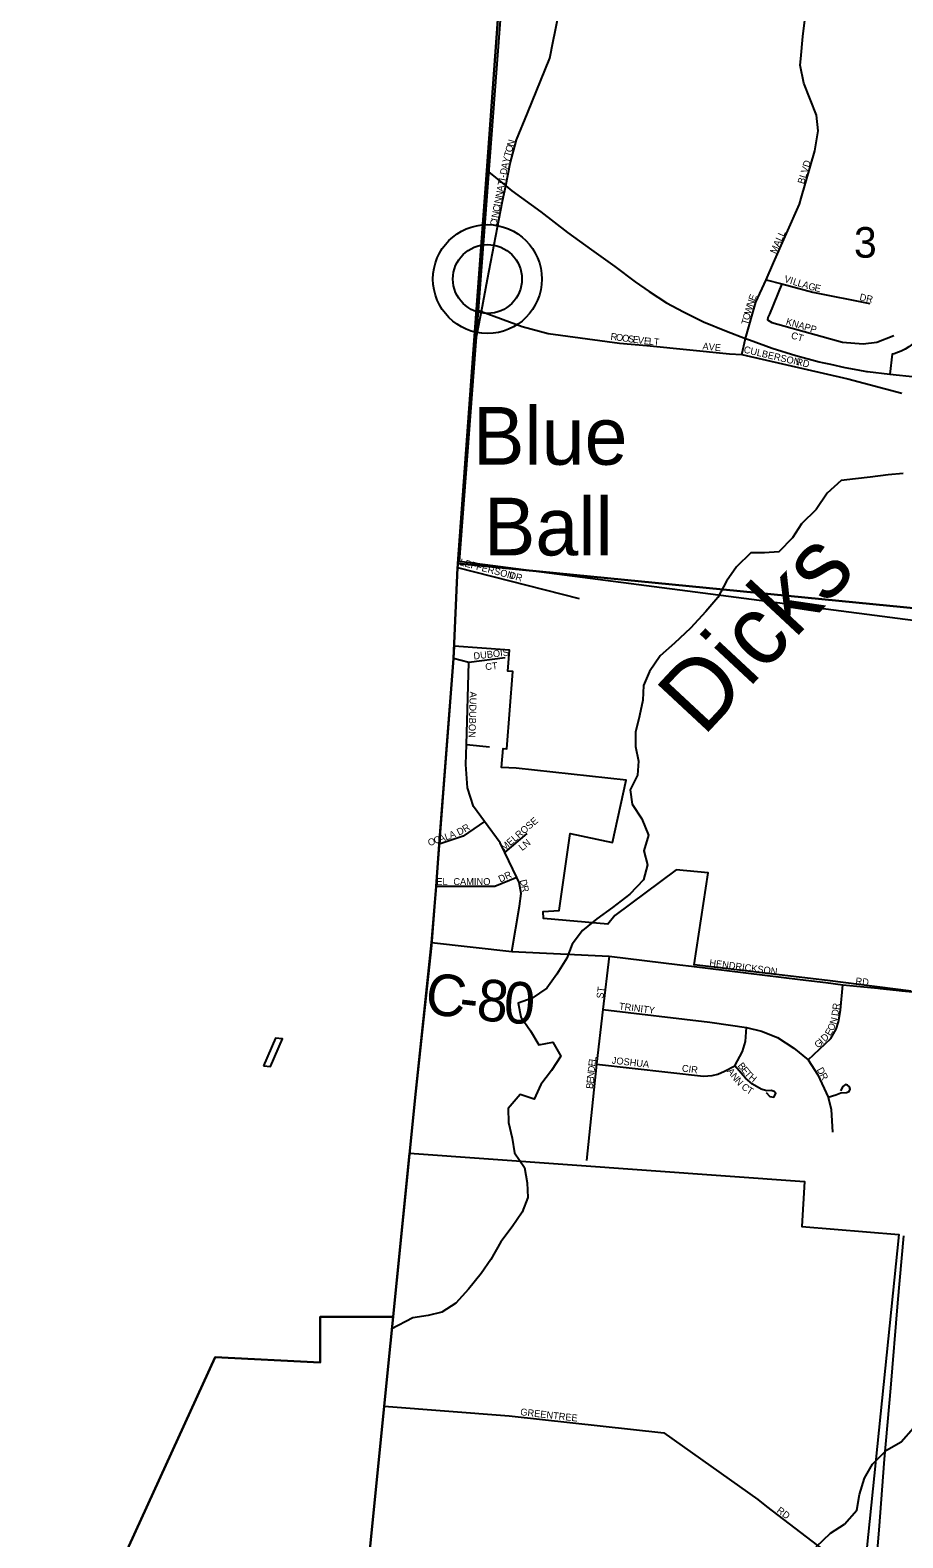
# Model space of a CAD drawing. Extents: x 1310247 to 1664935, y 284496 to 704931.
# Drawn here: x 1446932 to 1453230, y 540403 to 551290 of the extents above; entities that cross this region are included whole.
import ezdxf

# ---------------------------------------------------------------- set-up
doc = ezdxf.new("R2010")
doc.units = 0
for name, color, linetype in [('GM_P_State_Location', 7, 'Continuous'), ('GM_X_Adjacent_County', 7, 'Continuous'), ('GM_X_Adjacent_County_Text', 7, 'Continuous'), ('GM_X_Corporation_Text', 7, 'Continuous'), ('GM_X_County', 7, 'Continuous'), ('GM_X_County_Road_Text', 7, 'Continuous'), ('GM_X_Interstate_Route', 7, 'Continuous'), ('GM_X_Interstate_Shield', 7, 'Continuous'), ('GM_X_Major_Lake_Text', 7, 'Continuous'), ('GM_X_Major_River_Text', 7, 'Continuous'), ('GM_X_Minor_Lake_Text', 7, 'Continuous'), ('GM_X_Minor_River_Text', 7, 'Continuous'), ('GM_X_Rail_Line', 7, 'Continuous'), ('GM_X_State_Location', 7, 'Continuous'), ('GM_X_State_Shield', 7, 'Continuous'), ('GM_X_Township', 7, 'Continuous'), ('GM_X_Township_Road', 7, 'Continuous'), ('GM_X_Unincorporated', 7, 'Continuous'), ('GM_X_US_Location', 7, 'Continuous'), ('GM_X_US_Route', 7, 'Continuous')]:
    doc.layers.add(name, color=color, linetype=linetype)

msp = doc.modelspace()

# ---------------------------------------------------------------- linework, layer by layer
at = {"layer": 'GM_X_Adjacent_County'}
for points in [[(1471797, 544952), (1467963, 545563), (1466370, 545833), (1463189, 546146), (1455429, 546908), (1453603, 547087), (1450019, 547439), (1450130, 548952), (1450153, 549272), (1450227, 550277), (1450324, 551600), (1450376, 552147), (1450424, 552655), (1450522, 553719), (1450665, 555273), (1450734, 556022), (1450803, 556777), (1450871, 557517), (1450909, 557926), (1450933, 558176), (1451172, 560613), (1451442, 563390)], [(1449150, 537980), (1449487, 541354), (1449714, 543629), (1449829, 544701), (1449861, 545107), (1449884, 545413), (1449988, 546753), (1450017, 547411), (1450018, 547427), (1450019, 547439), (1453603, 547087), (1455429, 546908), (1463189, 546146), (1466370, 545833), (1467963, 545563), (1471797, 544952), (1472976, 545094), (1473022, 545101), (1474681, 545403), (1477412, 545799), (1481346, 544841)]]:
    msp.add_lwpolyline(points, dxfattribs=at)
at = {"layer": 'GM_X_Adjacent_County_Text'}
msp.add_lwpolyline([(1450324, 551600), (1450227, 550277), (1450153, 549272), (1450130, 548952), (1450019, 547439), (1450018, 547427), (1450017, 547411), (1449988, 546753), (1449884, 545413), (1449861, 545107), (1449829, 544701), (1449714, 543629), (1449487, 541354), (1449150, 537980)], dxfattribs=at)
at = {"layer": 'GM_X_Corporation_Text'}
for points in [[(1450695, 551151), (1450774, 551545), (1450824, 551860), (1450863, 552106), (1450913, 552514), (1450924, 552700), (1450902, 552927), (1450880, 553658), (1450880, 553672), (1450878, 553736), (1450890, 553950), (1450910, 554086), (1451084, 554950), (1451129, 555173), (1451129, 555174)], [(1452094, 549064), (1452170, 549325), (1452243, 549488), (1452296, 549609), (1452484, 550033), (1452497, 550078), (1452595, 550419), (1452619, 550563), (1452607, 550677), (1452515, 550908), (1452488, 551037), (1452493, 551084), (1452508, 551245), (1452550, 551579)], [(1450130, 548952), (1450188, 549259), (1450232, 549493), (1450341, 550054), (1450364, 550167), (1450396, 550326), (1450442, 550498), (1450520, 550690), (1450683, 551087), (1450695, 551148), (1450695, 551151)], [(1452243, 549488), (1452356, 549458), (1452581, 549397), (1452991, 549316)], [(1452356, 549458), (1452268, 549239), (1452255, 549215), (1452253, 549199), (1452284, 549178), (1452795, 549038), (1452943, 549024), (1453042, 549038), (1453165, 549086)], [(1450153, 549272), (1450188, 549259), (1450483, 549151), (1450670, 549099), (1451186, 549031), (1451382, 549012)], [(1451382, 549012), (1451382, 549012), (1451979, 548954), (1452069, 548949), (1452094, 549064)], [(1452069, 548949), (1452833, 548773), (1453223, 548669)], [(1450017, 547411), (1450895, 547186)], [(1451621, 544540), (1451704, 544530), (1452488, 544435), (1452674, 544414), (1452797, 544396), (1453050, 544372)], [(1449487, 541354), (1450388, 541283), (1451506, 541161), (1452183, 540680), (1452247, 540630)], [(1452247, 540630), (1453024, 540034)]]:
    msp.add_lwpolyline(points, dxfattribs=at)
at = {"layer": 'GM_X_County'}
msp.add_lwpolyline([(1450425, 552669), (1455909, 552113), (1455429, 546751), (1450030, 547454)], close=True, dxfattribs=at)
at = {"layer": 'GM_X_County_Road_Text'}
for points in [[(1449829, 544701), (1450407, 544638), (1451110, 544603), (1451621, 544540)], [(1453050, 544372), (1453065, 544371), (1453204, 544355)], [(1453204, 544355), (1453223, 544352), (1453357, 544341), (1453462, 544327)]]:
    msp.add_lwpolyline(points, dxfattribs=at)
at = {"layer": 'GM_X_Interstate_Shield'}
for points in [[(1450227, 550277), (1450364, 550167), (1450409, 550130), (1450617, 549978), (1450809, 549830), (1450982, 549704), (1451151, 549583), (1451297, 549472), (1451398, 549403), (1451525, 549321), (1451646, 549256), (1451792, 549183), (1451956, 549116), (1452094, 549064), (1452122, 549053), (1452287, 548994), (1452458, 548941), (1452627, 548896), (1452647, 548891), (1452708, 548877)], [(1452708, 548877), (1452810, 548854), (1452904, 548837), (1452967, 548826), (1452974, 548825)], [(1452974, 548825), (1453136, 548805), (1453322, 548786), (1453477, 548771), (1453531, 548766)]]:
    msp.add_lwpolyline(points, dxfattribs=at)
at = {"layer": 'GM_X_Major_Lake_Text'}
for points in [[(1453291, 544350), (1452685, 544428), (1451725, 544541), (1451826, 545205), (1451593, 545227), (1451152, 544897), (1451101, 544834), (1450636, 544876), (1450633, 544927), (1450749, 544933), (1450829, 545490), (1451134, 545424), (1451232, 545874), (1450440, 545961), (1450334, 545966), (1450345, 546103), (1450373, 546101), (1450415, 546659), (1450378, 546662), (1450390, 546812), (1449992, 546843), (1449988, 546753), (1449828, 544681), (1449714, 543629), (1449669, 543182), (1449551, 541998), (1449024, 541998), (1449024, 541669), (1448267, 541708), (1446932, 538783)], [(1446932, 538783), (1448267, 541708), (1449024, 541669), (1449024, 541998), (1449551, 541998), (1449669, 543182), (1452520, 542976), (1452500, 542651), (1453200, 542593), (1452946, 540097)]]:
    msp.add_lwpolyline(points, dxfattribs=at)
msp.add_lwpolyline([(1448617, 543811), (1448666, 543806), (1448754, 544006), (1448702, 544011)], close=True, dxfattribs=at)
at = {"layer": 'GM_X_Major_River_Text'}
msp.add_line((1450232, 549493), (1450232, 549493), dxfattribs=at)
at = {"layer": 'GM_X_Minor_River_Text'}
for points in [[(1453233, 548089), (1453125, 548079), (1452995, 548063), (1452889, 548051), (1452785, 548037), (1452684, 547946), (1452604, 547828), (1452498, 547725), (1452434, 547625), (1452336, 547523), (1452232, 547517), (1452132, 547515), (1452030, 547414), (1451958, 547312), (1451895, 547194), (1451809, 547093), (1451697, 546973), (1451583, 546864), (1451479, 546772), (1451401, 546660), (1451359, 546559), (1451353, 546451), (1451329, 546338), (1451301, 546222), (1451301, 546118), (1451323, 546011), (1451315, 545911), (1451261, 545805), (1451277, 545702), (1451345, 545596), (1451395, 545477), (1451361, 545363), (1451387, 545263), (1451357, 545154), (1451259, 545052), (1451134, 544956), (1451022, 544873), (1450918, 544789), (1450844, 544689), (1450806, 544588), (1450732, 544474), (1450660, 544373), (1450554, 544299)], [(1450554, 544299), (1450454, 544265), (1450474, 544165), (1450542, 544064), (1450602, 543964), (1450704, 543982), (1450762, 543882), (1450694, 543777), (1450618, 543677), (1450568, 543571), (1450468, 543605), (1450381, 543504), (1450383, 543402), (1450411, 543290), (1450427, 543183), (1450500, 543077), (1450518, 542966), (1450524, 542860), (1450482, 542754), (1450411, 542649), (1450329, 542541), (1450257, 542414), (1450187, 542312), (1450095, 542198), (1450003, 542097), (1449903, 542033), (1449803, 542009), (1449693, 541991), (1449537, 541909)], [(1452604, 540339), (1452708, 540437), (1452808, 540501), (1452898, 540604), (1452918, 540716), (1452952, 540833), (1453011, 540935), (1453113, 541037), (1453217, 541096), (1453307, 541198), (1453419, 541264), (1453525, 541270), (1453627, 541294), (1453727, 541381), (1453832, 541477), (1453906, 541579), (1453944, 541686), (1453984, 541786), (1454084, 541894), (1454122, 541997), (1454200, 542061)]]:
    msp.add_lwpolyline(points, dxfattribs=at)
at = {"layer": 'GM_X_State_Location'}
for points in [[(1450359, 546758), (1450098, 546725), (1449988, 546753)], [(1450407, 544638), (1450464, 544965), (1450475, 545056), (1450462, 545135), (1450445, 545172), (1450357, 545351), (1450323, 545421), (1450210, 545575), (1450132, 545683), (1450087, 545818), (1450076, 545987), (1450081, 546133), (1450098, 546725)], [(1450081, 546133), (1450247, 546114)], [(1450210, 545575), (1450057, 545471), (1449884, 545413)], [(1450357, 545351), (1450518, 545489)], [(1450445, 545172), (1450285, 545106), (1449861, 545107)], [(1451110, 544603), (1451065, 544219), (1451019, 543824), (1450946, 543129)], [(1452547, 543854), (1452709, 544010), (1452748, 544077), (1452766, 544129), (1452779, 544213), (1452797, 544396)], [(1451065, 544219), (1451838, 544127), (1451987, 544106), (1452101, 544089), (1452209, 544061), (1452326, 544017), (1452444, 543939), (1452547, 543854), (1452617, 543746), (1452692, 543586), (1452712, 543497), (1452723, 543333)], [(1451019, 543824), (1451790, 543737), (1451853, 543742), (1451895, 543752), (1451942, 543774), (1452017, 543812), (1452072, 543914), (1452094, 543987), (1452101, 544089)], [(1452244, 543618), (1452271, 543589), (1452298, 543586), (1452312, 543611), (1452302, 543627), (1452279, 543633), (1452247, 543631), (1452207, 543643), (1452145, 543679), (1452094, 543722), (1452017, 543812)], [(1452692, 543586), (1452745, 543602), (1452783, 543616), (1452824, 543618), (1452842, 543626), (1452850, 543643), (1452846, 543660), (1452831, 543673), (1452815, 543676), (1452796, 543662), (1452779, 543631)]]:
    msp.add_lwpolyline(points, dxfattribs=at)
at = {"layer": 'GM_X_State_Shield'}
msp.add_lwpolyline([(1453024, 540034), (1453060, 540458), (1453097, 540971), (1453144, 541483), (1453194, 542101), (1453236, 542585)], dxfattribs=at)
at = {"layer": 'GM_X_Township'}
msp.add_lwpolyline([(1449150, 537980), (1449487, 541354), (1449714, 543629), (1449829, 544701), (1449861, 545107), (1449884, 545413), (1449988, 546753), (1450017, 547411), (1450018, 547427), (1450019, 547439), (1450130, 548952), (1450153, 549272), (1450227, 550277), (1450324, 551600)], dxfattribs=at)
at = {"layer": 'GM_X_Unincorporated'}
for radius in [393, 249]:
    msp.add_circle((1450232, 549493), radius, dxfattribs=at)
at = {"layer": 'GM_X_US_Route'}
msp.add_lwpolyline([(1453870, 550202), (1453740, 550212), (1453738, 550203), (1453731, 550173), (1453696, 550031), (1453590, 549689), (1453476, 549357), (1453417, 549188), (1453416, 549185), (1453403, 549154), (1453390, 549129), (1453376, 549105), (1453351, 549073), (1453328, 549047), (1453302, 549024), (1453274, 549003), (1453247, 548987), (1453218, 548972), (1453198, 548964), (1453167, 548954), (1453153, 548950), (1453136, 548805)], dxfattribs=at)

# ---------------------------------------------------------------- texts
at = {"layer": 'GM_P_State_Location'}
for s, rotation, p in [('DUBOIS', 6.5823, (1450134, 546745)), ('CT', 6.3375, (1450219, 546668)), ('AUDUBON', 268.3406, (1450105, 546515)), ('R', 32.1379, (1450070, 545496)), ('MELROSE', 40.6013, (1450354, 545361)), ('O', 19.3343, (1449812, 545397)), ('C', 19.3343, (1449854, 545412)), ('A', 19.3343, (1449891, 545425)), ('L', 19.3343, (1449933, 545439)), ('A', 19.3343, (1449966, 545451)), ('D', 27.0165, (1450026, 545473)), ('LN', 38.6634, (1450482, 545361)), ('EL', 0, (1449863, 545117)), ('CAMINO', 0, (1449986, 545117)), ('DR', 25.2017, (1450325, 545134)), ('D', 283.1667, (1450465, 545151)), ('R', 280.8241, (1450475, 545109)), ('ST', 82.88, (1451068, 544295)), ('TRINITY', 352.875, (1451179, 544219)), ('R', 82.7683, (1452770, 544214)), ('N', 75.7676, (1452749, 544108)), ('D', 81.2287, (1452763, 544169)), ('D', 44.4099, (1452667, 543982)), ('E', 59.87, (1452707, 544024)), ('O', 65.1081, (1452727, 544059)), ('G', 44.4128, (1452620, 543935)), ('I', 44.4152, (1452651, 543966)), ('D', 84.4263, (1451005, 543762)), ('E', 83.2375, (1451009, 543805)), ('L', 81.9974, (1451013, 543840)), ('JOSHUA', 353.5403, (1451127, 543828)), ('CIR', 352.5722, (1451633, 543771)), ('B', 308.9101, (1452035, 543811)), ('E', 308.903, (1452060, 543780)), ('E', 84.4172, (1450997, 543683)), ('N', 84.4036, (1451000, 543718)), ('A', 307.7485, (1451958, 543772)), ('N', 308.4496, (1451985, 543736)), ('N', 310.8272, (1452014, 543700)), ('T', 311.2999, (1452083, 543751)), ('H', 320.6727, (1452113, 543719)), ('D', 298.8041, (1452607, 543784)), ('R', 296.9669, (1452628, 543745)), ('B', 84.4054, (1450993, 543643)), ('C', 321.1898, (1452060, 543651)), ('T', 329.5992, (1452097, 543621))]:
    msp.add_text(s, height=50, rotation=rotation, dxfattribs=at).set_placement(p)
at = {"layer": 'GM_X_Interstate_Route'}
for s, p in [('Blue', (1450127, 548152)), ('Ball', (1450206, 547497))]:
    msp.add_text(s, height=417, rotation=0, dxfattribs=at).set_placement(p)
at = {"layer": 'GM_X_Minor_Lake_Text'}
msp.add_text('Dicks', height=500, rotation=47.0398, dxfattribs=at).set_placement((1451790, 546183))
at = {"layer": 'GM_X_Rail_Line'}
for s, rotation, p in [('O', 74.2618, (1450407, 550404)), ('N', 74.2407, (1450419, 550446)), ('Y', 75.0996, (1450386, 550327)), ('T', 74.2609, (1450398, 550370)), ('BLVD', 73.0065, (1452516, 550175)), ('D', 79.093, (1450369, 550242)), ('A', 78.4243, (1450378, 550285)), ('-', 79.093, (1450365, 550220)), ('N', 79.093, (1450338, 550078)), ('A', 79.093, (1450346, 550121)), ('T', 79.1223, (1450354, 550164)), ('I', 79.093, (1450361, 550199)), ('C', 79.1116, (1450318, 549974)), ('I', 79.1245, (1450325, 550013)), ('N', 79.1145, (1450329, 550034)), ('C', 79.1044, (1450298, 549870)), ('I', 79.093, (1450305, 549909)), ('N', 79.093, (1450309, 549931)), ('MALL', 66.038, (1452314, 549670)), ('V', 343.0098, (1452369, 549473)), ('I', 343.0309, (1452411, 549460)), ('L', 343.0339, (1452432, 549453)), ('L', 343.0077, (1452466, 549443)), ('A', 343.0182, (1452500, 549433)), ('G', 344.0667, (1452543, 549420)), ('E', 67.6659, (1452160, 549330)), ('E', 348.6942, (1452589, 549407)), ('DR', 347.4789, (1452914, 549341)), ('O', 74.195, (1452120, 549192)), ('W', 74.1816, (1452132, 549234)), ('N', 72.9888, (1452148, 549289)), ('T', 74.1747, (1452111, 549158)), ('KNAPP', 343.5389, (1452382, 549165)), ('R', 352.4262, (1451118, 549055)), ('O', 352.414, (1451157, 549050)), ('O', 352.4171, (1451201, 549044)), ('S', 352.4254, (1451244, 549038)), ('E', 352.4379, (1451279, 549034)), ('V', 352.4169, (1451314, 549029)), ('E', 353.4465, (1451359, 549023)), ('L', 354.8357, (1451395, 549019)), ('T', 355.0373, (1451430, 549016)), ('AVE', 354.0895, (1451782, 548985)), ('CT', 343.6056, (1452419, 549065)), ('CULBERSON', 346.7978, (1452078, 548962)), ('RD', 347.4789, (1452456, 548874)), ('LEFFERSON', 345.2562, (1450028, 547427)), ('DR', 344.474, (1450384, 547334)), ('HENDRICKSON', 352.5188, (1451831, 544532)), ('RD', 353.9832, (1452886, 544400)), ('GREENTREE', 353.5822, (1450467, 541289)), ('RD', 323.1323, (1452315, 540592))]:
    msp.add_text(s, height=50, rotation=rotation, dxfattribs=at).set_placement(p)
at = {"layer": 'GM_X_Township_Road'}
for s, rotation, p in [('C', 353.0081, (1449773, 544190)), ('8', 353.9051, (1450145, 544145)), ('0', 356.3848, (1450343, 544124)), ('-', 353.2018, (1450018, 544160))]:
    msp.add_text(s, height=300, rotation=rotation, dxfattribs=at).set_placement(p)
at = {"layer": 'GM_X_US_Location'}
msp.add_text('3', height=221, rotation=0, dxfattribs=at).set_placement((1452877, 549647))

doc.saveas('drawing.dxf')
